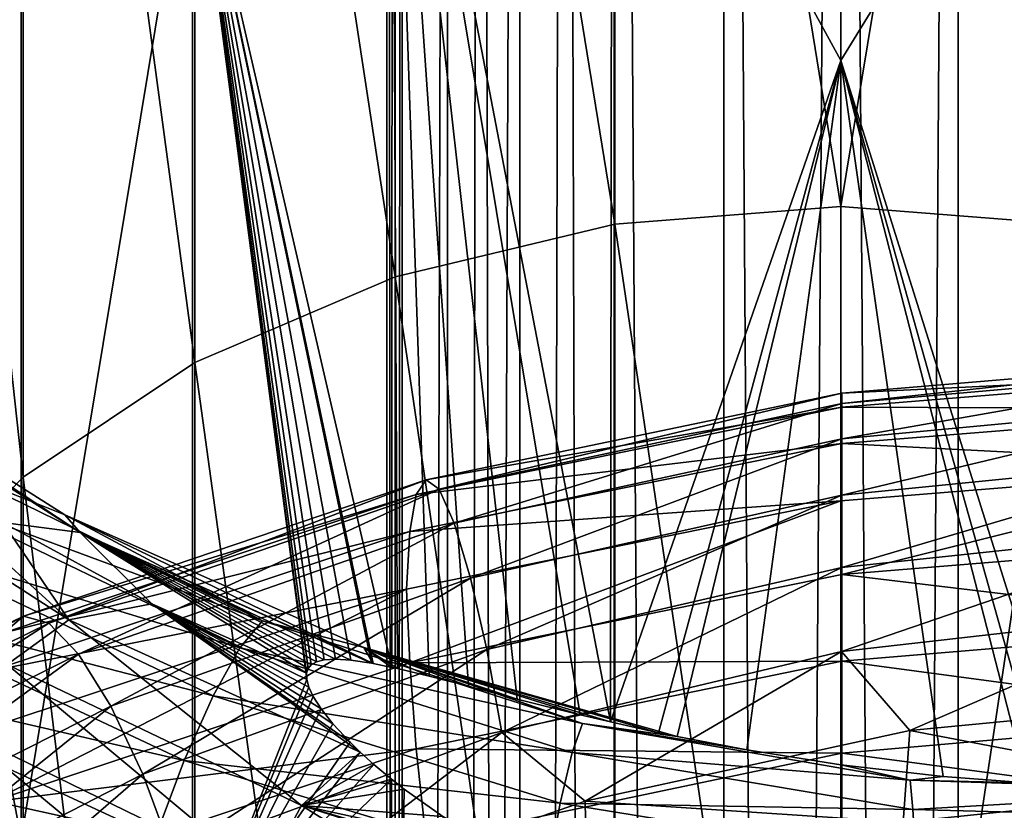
# Model space of a CAD drawing. Header units: metres. Extents: x -109 to 109, y -452 to 89.
# Tile 383 of 656: x -6 to 1, y -50 to -44. Entities that reach past the tile are written whole.
import ezdxf

# ---------------------------------------------------------------- set-up
doc = ezdxf.new("R2010")
doc.units = ezdxf.units.M
doc.layers.add('solid_K244270000C71_000_01', color=7, linetype='CONTINUOUS')
doc.layers.add('solid_k244270000c71_000_02', color=7, linetype='CONTINUOUS')

msp = doc.modelspace()

# ---------------------------------------------------------------- linework, layer by layer
at = {"layer": 'solid_K244270000C71_000_01'}
for points in [[(1.746732, -22.432095, 377.532867), (0.902252, -22.481905, 377.881622), (0.905867, -153.699997, 377.880646)], [(0.902252, -22.481905, 371.118195), (1.746732, -22.432095, 371.466919), (0.905867, -153.699997, 371.119171)], [(1.746732, -22.432095, 377.532867), (0.905867, -153.699997, 377.880646), (1.75, -153.699997, 377.531006)], [(1.746732, -22.432095, 371.466919), (1.75, -153.699997, 371.468811), (0.905867, -153.699997, 371.119171)], [(0.902252, -22.481905, 377.881622), (0, -22.5, 377.999908), (0.905867, -153.699997, 377.880646)], [(0, -22.5, 377.999908), (0, -153.699997, 377.999908), (0.905867, -153.699997, 377.880646)], [(0, -34.381973, 793.160645), (0, -45.258682, 806.240356), (1.767249, -34.530003, 793.048462)], [(0, -45.258682, 806.240356), (1.767249, -45.397137, 806.116577), (1.767249, -34.530003, 793.048462)], [(0, -45.258682, 806.240356), (0, -57.165459, 818.389893), (1.767249, -45.397137, 806.116577)], [(0, -57.165459, 818.389893), (1.767249, -57.293434, 818.255249), (1.767249, -45.397137, 806.116577)], [(0.006252, -46.778297, 829.222656), (0.006452, -46.698555, 829.928345), (3.210426, -46.427982, 829.26947)], [(3.110912, -46.504055, 828.57074), (0.006252, -46.778297, 829.222656), (3.210426, -46.427982, 829.26947)], [(3.210426, -46.427982, 829.26947), (0.006452, -46.698555, 829.928345), (3.287148, -46.537621, 829.969299)], [(0.006016, -47.049816, 828.56366), (0.006252, -46.778297, 829.222656), (3.110912, -46.504055, 828.57074)], [(2.993939, -46.770496, 827.920288), (0.006016, -47.049816, 828.56366), (3.110912, -46.504055, 828.57074)], [(0.006452, -46.698555, 829.928345), (0.006606, -46.806087, 830.633362), (3.287148, -46.537621, 829.969299)], [(3.287148, -46.537621, 829.969299), (0.006606, -46.806087, 830.633362), (3.336515, -46.819164, 830.620483)], [(0.006452, -46.698555, 829.928345), (-3.19779, -47.366245, 830.17395), (0.006606, -46.806087, 830.633362)], [(-3.098667, -47.438183, 829.474731), (-3.19779, -47.366245, 830.17395), (0.006452, -46.698555, 829.928345)], [(0.006252, -46.778297, 829.222656), (-3.098667, -47.438183, 829.474731), (0.006452, -46.698555, 829.928345)], [(0.006606, -46.806087, 830.633362), (-3.27421, -47.480038, 830.873169), (0.006705, -47.087177, 831.287476)], [(-3.19779, -47.366245, 830.17395), (-3.27421, -47.480038, 830.873169), (0.006606, -46.806087, 830.633362)], [(-2.982155, -47.700783, 828.822632), (-3.098667, -47.438183, 829.474731), (0.006252, -46.778297, 829.222656)], [(0.006016, -47.049816, 828.56366), (-2.982155, -47.700783, 828.822632), (0.006252, -46.778297, 829.222656)], [(0.005763, -47.484024, 827.990112), (0.006016, -47.049816, 828.56366), (2.993939, -46.770496, 827.920288)], [(2.867882, -47.198643, 827.356201), (0.005763, -47.484024, 827.990112), (2.993939, -46.770496, 827.920288)], [(0.006606, -46.806087, 830.633362), (0.006705, -47.087177, 831.287476), (3.336515, -46.819164, 830.620483)], [(3.336515, -46.819164, 830.620483), (0.006705, -47.087177, 831.287476), (3.345014, -47.25753, 831.174683)], [(-2.856594, -48.125607, 828.25592), (-2.982155, -47.700783, 828.822632), (0.006016, -47.049816, 828.56366)], [(0.005763, -47.484024, 827.990112), (-2.856594, -48.125607, 828.25592), (0.006016, -47.049816, 828.56366)], [(-3.27421, -47.480038, 830.873169), (-3.323382, -47.76545, 831.522705), (0.006705, -47.087177, 831.287476)], [(0.006705, -47.087177, 831.287476), (-0.002015, -47.527874, 831.840942), (3.345014, -47.25753, 831.174683)], [(0.00551, -48.043633, 827.538269), (0.005763, -47.484024, 827.990112), (2.867882, -47.198643, 827.356201)], [(2.74187, -47.751678, 826.914001), (0.00551, -48.043633, 827.538269), (2.867882, -47.198643, 827.356201)], [(3.345014, -47.25753, 831.174683), (-0.002015, -47.527874, 831.840942), (0.006706, -48.096996, 832.243408)], [(3.345014, -47.25753, 831.174683), (0.006706, -48.096996, 832.243408), (3.336855, -47.824768, 831.578125)], [(-2.731078, -48.676048, 827.810425), (-2.856594, -48.125607, 828.25592), (0.005763, -47.484024, 827.990112)], [(0.00551, -48.043633, 827.538269), (-2.731078, -48.676048, 827.810425), (0.005763, -47.484024, 827.990112)], [(-0.002015, -47.527874, 831.840942), (-3.323721, -48.776775, 832.474304), (0.006706, -48.096996, 832.243408)], [(0.005275, -48.691639, 827.243958), (0.00551, -48.043633, 827.538269), (2.74187, -47.751678, 826.914001)], [(2.625034, -48.393082, 826.628906), (0.005275, -48.691639, 827.243958), (2.74187, -47.751678, 826.914001)], [(3.336855, -47.824768, 831.578125), (0.006706, -48.096996, 832.243408), (3.287785, -48.48896, 831.827332)], [(-2.614702, -49.315796, 827.521423), (-2.731078, -48.676048, 827.810425), (0.00551, -48.043633, 827.538269)], [(0.005275, -48.691639, 827.243958), (-2.614702, -49.315796, 827.521423), (0.00551, -48.043633, 827.538269)], [(0.006706, -48.096996, 832.243408), (-3.323721, -48.776775, 832.474304), (0.006607, -48.765568, 832.488098)], [(0.006706, -48.096996, 832.243408), (0.006607, -48.765568, 832.488098), (3.287785, -48.48896, 831.827332)], [(2.625034, -48.393082, 826.628906), (0.530338, -49.30043, 827.035461), (0.005275, -48.691639, 827.243958)], [(2.625034, -48.393082, 826.628906), (3.015449, -49.061234, 826.370667), (0.530338, -49.30043, 827.035461)], [(3.287785, -48.48896, 831.827332), (0.006607, -48.765568, 832.488098), (3.211313, -49.193401, 831.902527)], [(-3.323721, -48.776775, 832.474304), (-3.274844, -49.442471, 832.719543), (0.006607, -48.765568, 832.488098)], [(0.006607, -48.765568, 832.488098), (-3.274844, -49.442471, 832.719543), (0.006453, -49.475437, 832.556641)], [(0.006607, -48.765568, 832.488098), (0.006453, -49.475437, 832.556641), (3.211313, -49.193401, 831.902527)], [(2.905492, -49.755077, 826.457336), (0.530338, -49.30043, 827.035461), (3.015449, -49.061234, 826.370667)], [(-1.99316, -49.245129, 784.156616), (0, -49.563801, 784.995544), (0.534235, -49.683517, 784.521912)], [(3.211313, -49.193401, 831.902527), (0.006453, -49.475437, 832.556641), (3.112004, -49.887615, 831.792419)], [(0.480723, -50.006313, 827.114441), (-1.970911, -49.846138, 827.382446), (0.530338, -49.30043, 827.035461)], [(2.905492, -49.755077, 826.457336), (0.480723, -50.006313, 827.114441), (0.530338, -49.30043, 827.035461)], [(-3.274844, -49.442471, 832.719543), (-3.198673, -50.147392, 832.790466), (0.006453, -49.475437, 832.556641)], [(0.006453, -49.475437, 832.556641), (-3.198673, -50.147392, 832.790466), (0.006254, -50.175755, 832.438354)], [(0.006453, -49.475437, 832.556641), (0.006254, -50.175755, 832.438354), (3.112004, -49.887615, 831.792419)], [(0.534235, -49.683517, 784.521912), (0, -49.563801, 784.995544), (0.788048, -49.654179, 785.169312)], [(0.534235, -49.683517, 784.521912), (0.788048, -49.654179, 785.169312), (1.431523, -49.703571, 785.368591)], [(0.534235, -49.683517, 784.521912), (1.431523, -49.703571, 785.368591), (3.04489, -49.765224, 785.157349)], [(0.534235, -49.683517, 784.521912), (3.04489, -49.765224, 785.157349), (0.555241, -49.910374, 783.888916)], [(1.533258, -50.511311, 827.103333), (0.480723, -50.006313, 827.114441), (2.905492, -49.755077, 826.457336)], [(3.04489, -49.765224, 785.157349), (3.164612, -49.979813, 784.530762), (0.555241, -49.910374, 783.888916)], [(3.112004, -49.887615, 831.792419), (0.006254, -50.175755, 832.438354), (2.995167, -50.524223, 831.494507)], [(0.555241, -49.910374, 783.888916), (3.164612, -49.979813, 784.530762), (0.579954, -50.304173, 783.311951)]]:
    msp.add_3dface(points, dxfattribs=at)
at = {"layer": 'solid_k244270000c71_000_02'}
for points in [[(-3.5, -22.22611, 374.499908), (-3.5, -153.699997, 374.499908), (-3.38074, -153.699997, 375.405762)], [(-3.5, -22.22611, 374.499908), (-3.38175, -22.244411, 373.597809), (-3.5, -153.699997, 374.499908)], [(-3.38175, -22.244411, 375.402008), (-3.5, -22.22611, 374.499908), (-3.38074, -153.699997, 375.405762)], [(-3.38175, -22.244411, 373.597809), (-3.38074, -153.699997, 373.594025), (-3.5, -153.699997, 374.499908)], [(-3.38175, -22.244411, 373.597809), (-3.033048, -22.294632, 372.753296), (-3.38074, -153.699997, 373.594025)], [(-3.033048, -22.294632, 376.246521), (-3.38175, -22.244411, 375.402008), (-3.38074, -153.699997, 375.405762)], [(-3.033048, -22.294632, 372.753296), (-3.031089, -153.699997, 372.749908), (-3.38074, -153.699997, 373.594025)], [(-3.033048, -22.294632, 376.246521), (-3.38074, -153.699997, 375.405762), (-3.031089, -153.699997, 376.249908)], [(-3.033048, -22.294632, 372.753296), (-2.778137, -22.327826, 372.371063), (-3.031089, -153.699997, 372.749908)], [(-2.778136, -22.327826, 376.628754), (-3.033048, -22.294632, 376.246521), (-3.031089, -153.699997, 376.249908)], [(-2.778137, -22.327826, 372.371063), (-2.474925, -22.363464, 372.025085), (-3.031089, -153.699997, 372.749908)], [(-2.778136, -22.327826, 376.628754), (-3.031089, -153.699997, 376.249908), (-2.474874, -153.699997, 376.974792)], [(-2.474925, -22.363464, 372.025085), (-2.474874, -153.699997, 372.025024), (-3.031089, -153.699997, 372.749908)], [(-2.474925, -22.363464, 376.974731), (-2.778136, -22.327826, 376.628754), (-2.474874, -153.699997, 376.974792)], [(-2.474925, -22.363464, 372.025085), (-2.128955, -22.39905, 371.721863), (-2.474874, -153.699997, 372.025024)], [(-2.128955, -22.39905, 377.277954), (-2.474925, -22.363464, 376.974731), (-2.474874, -153.699997, 376.974792)], [(-2.128955, -22.39905, 371.721863), (-1.75, -153.699997, 371.468811), (-2.474874, -153.699997, 372.025024)], [(-2.128955, -22.39905, 377.277954), (-2.474874, -153.699997, 376.974792), (-1.75, -153.699997, 377.531006)], [(-2.128955, -22.39905, 371.721863), (-1.746732, -22.432095, 371.466919), (-1.75, -153.699997, 371.468811)], [(-1.746731, -22.432095, 377.532867), (-2.128955, -22.39905, 377.277954), (-1.75, -153.699997, 377.531006)], [(-1.746732, -22.432095, 371.466919), (-0.905867, -153.699997, 371.119171), (-1.75, -153.699997, 371.468811)], [(-1.746731, -22.432095, 377.532867), (-1.75, -153.699997, 377.531006), (-0.905867, -153.699997, 377.880646)], [(-1.746732, -22.432095, 371.466919), (-0.902252, -22.481905, 371.118195), (-0.905867, -153.699997, 371.119171)], [(-0.902251, -22.481905, 377.881622), (-1.746731, -22.432095, 377.532867), (-0.905867, -153.699997, 377.880646)], [(-0.902252, -22.481905, 371.118195), (0, -22.5, 370.999908), (-0.905867, -153.699997, 371.119171)], [(-0.902251, -22.481905, 377.881622), (-0.905867, -153.699997, 377.880646), (0, -153.699997, 377.999908)], [(0, -22.5, 370.999908), (0, -153.699997, 370.999908), (-0.905867, -153.699997, 371.119171)], [(0, -22.5, 377.999908), (-0.902251, -22.481905, 377.881622), (0, -153.699997, 377.999908)], [(0.902252, -22.481905, 371.118195), (0.905867, -153.699997, 371.119171), (0, -153.699997, 370.999908)], [(0.902252, -22.481905, 371.118195), (0, -153.699997, 370.999908), (0, -22.5, 370.999908)], [(-1.744606, -34.526196, 793.051331), (0, -45.258682, 806.240356), (0, -34.381973, 793.160645)], [(-3.437735, -34.96072, 792.721985), (-1.744606, -45.393581, 806.119751), (-1.744606, -34.526196, 793.051331)], [(-1.744606, -34.526196, 793.051331), (-1.744606, -45.393581, 806.119751), (0, -45.258682, 806.240356)], [(-4.980319, -35.666546, 792.186951), (-3.437735, -45.800003, 805.756287), (-3.437735, -34.96072, 792.721985)], [(-3.437735, -34.96072, 792.721985), (-3.437735, -45.800003, 805.756287), (-1.744606, -45.393581, 806.119751)], [(-6.320303, -41.104095, 778.352295), (-7.364774, -44.53812, 785.462524), (-7.364774, -35.353928, 772.387451)], [(-6.304805, -36.612766, 791.469788), (-4.980319, -46.460186, 805.165894), (-4.980319, -35.666546, 792.186951)], [(-4.980319, -35.666546, 792.186951), (-4.980319, -46.460186, 805.165894), (-3.437735, -45.800003, 805.756287)], [(-7.353192, -37.757942, 790.601746), (-6.304805, -47.345219, 804.37439), (-6.304805, -36.612766, 791.469788)], [(-6.304805, -36.612766, 791.469788), (-6.304805, -47.345219, 804.37439), (-4.980319, -46.460186, 805.165894)], [(-7.353192, -37.757942, 790.601746), (-7.353192, -48.41634, 803.416504), (-6.304805, -47.345219, 804.37439)], [(-1.767249, -40.90284, 773.418274), (0, -39.047306, 770.261658), (0, -44.131359, 777.75293)], [(1.744606, -41.292599, 773.987427), (0, -44.131359, 777.75293), (0, -39.047306, 770.261658)], [(-3.458888, -40.453098, 773.734802), (-3.461712, -48.81279, 785.232605), (-4.999055, -42.147388, 777.765442)], [(-3.417575, -48.822666, 785.213562), (-3.461712, -48.81279, 785.232605), (-3.458888, -40.453098, 773.734802)], [(-3.173623, -48.881435, 785.122253), (-3.417575, -48.822666, 785.213562), (-3.458888, -40.453098, 773.734802)], [(-2.871872, -48.959087, 785.035156), (-3.173623, -48.881435, 785.122253), (-3.458888, -40.453098, 773.734802)], [(-2.495459, -49.057079, 784.957092), (-2.871872, -48.959087, 785.035156), (-3.458888, -40.453098, 773.734802)], [(-2.010607, -49.178661, 784.895996), (-2.495459, -49.057079, 784.957092), (-3.458888, -40.453098, 773.734802)], [(-1.777887, -49.233822, 784.880127), (-2.010607, -49.178661, 784.895996), (-3.458888, -40.453098, 773.734802)], [(-1.767249, -40.90284, 773.418274), (-1.777887, -49.233822, 784.880127), (-3.458888, -40.453098, 773.734802)], [(-1.767249, -40.90284, 773.418274), (0, -44.131359, 777.75293), (-1.777887, -49.233822, 784.880127)], [(-6.320303, -41.104095, 778.352295), (-6.320303, -50.138226, 790.194397), (-7.364774, -44.53812, 785.462524)], [(-4.999055, -42.147388, 777.765442), (-6.320303, -50.138226, 790.194397), (-6.320303, -41.104095, 778.352295)], [(1.744606, -41.292599, 773.987427), (1.754333, -49.720928, 785.489807), (0, -44.131359, 777.75293)], [(-4.999055, -42.147388, 777.765442), (-4.999055, -51.143112, 789.540894), (-6.320303, -50.138226, 790.194397)], [(-4.118423, -48.905914, 785.880127), (-4.999055, -51.143112, 789.540894), (-4.999055, -42.147388, 777.765442)], [(-4.119579, -48.858715, 785.821411), (-4.118423, -48.905914, 785.880127), (-4.999055, -42.147388, 777.765442)], [(-4.108031, -48.822121, 785.764709), (-4.119579, -48.858715, 785.821411), (-4.999055, -42.147388, 777.765442)], [(-4.083654, -48.792408, 785.705383), (-4.108031, -48.822121, 785.764709), (-4.999055, -42.147388, 777.765442)], [(-4.043582, -48.769188, 785.640686), (-4.083654, -48.792408, 785.705383), (-4.999055, -42.147388, 777.765442)], [(-3.982992, -48.753727, 785.568604), (-4.043582, -48.769188, 785.640686), (-4.999055, -42.147388, 777.765442)], [(-3.89648, -48.748581, 785.488892), (-3.982992, -48.753727, 785.568604), (-4.999055, -42.147388, 777.765442)], [(-3.77811, -48.756554, 785.402161), (-3.89648, -48.748581, 785.488892), (-4.999055, -42.147388, 777.765442)], [(-3.618845, -48.780827, 785.308472), (-3.77811, -48.756554, 785.402161), (-4.999055, -42.147388, 777.765442)], [(-3.606408, -48.783138, 785.301941), (-3.618845, -48.780827, 785.308472), (-4.999055, -42.147388, 777.765442)], [(-3.461712, -48.81279, 785.232605), (-3.606408, -48.783138, 785.301941), (-4.999055, -42.147388, 777.765442)], [(-1.406293, -49.316689, 784.870911), (-1.777887, -49.233822, 784.880127), (0, -44.131359, 777.75293)], [(-1.262242, -49.346947, 784.872314), (-1.406293, -49.316689, 784.870911), (0, -44.131359, 777.75293)], [(-0.725682, -49.449921, 784.901062), (-1.262242, -49.346947, 784.872314), (0, -44.131359, 777.75293)], [(-0.725682, -49.449921, 784.901062), (0, -44.131359, 777.75293), (0, -49.563801, 784.995544)], [(0.788048, -49.654179, 785.169312), (0, -49.563801, 784.995544), (0, -44.131359, 777.75293)], [(1.431523, -49.703571, 785.368591), (0.788048, -49.654179, 785.169312), (0, -44.131359, 777.75293)], [(1.566381, -49.711369, 785.417419), (1.431523, -49.703571, 785.368591), (0, -44.131359, 777.75293)], [(1.754333, -49.720928, 785.489807), (1.566381, -49.711369, 785.417419), (0, -44.131359, 777.75293)], [(-6.320303, -50.138226, 790.194397), (-7.364774, -54.758068, 797.745056), (-7.364774, -44.53812, 785.462524)], [(-1.744606, -45.393581, 806.119751), (0, -57.165459, 818.389893), (0, -45.258682, 806.240356)], [(-3.437735, -45.800003, 805.756287), (-1.744606, -57.29015, 818.258728), (-1.744606, -45.393581, 806.119751)], [(-1.744606, -45.393581, 806.119751), (-1.744606, -57.29015, 818.258728), (0, -57.165459, 818.389893)], [(-4.980319, -46.460186, 805.165894), (-3.437735, -57.665802, 817.863586), (-3.437735, -45.800003, 805.756287)], [(-3.437735, -45.800003, 805.756287), (-3.437735, -57.665802, 817.863586), (-1.744606, -57.29015, 818.258728)], [(-8.101709, -46.292896, 785.057312), (-7.939303, -46.449795, 785.645874), (-5.864384, -47.772285, 785.360962)], [(-8.101709, -46.292896, 785.057312), (-5.864384, -47.772285, 785.360962), (-5.984382, -47.635979, 784.760742)], [(-8.101709, -46.292896, 785.057312), (-5.984382, -47.635979, 784.760742), (-6.783726, -47.318687, 784.201355)], [(-5.864384, -47.772285, 785.360962), (-7.939303, -46.449795, 785.645874), (-6.462485, -47.696552, 785.950012)], [(-6.304805, -47.345219, 804.37439), (-4.980319, -58.276005, 817.221619), (-4.980319, -46.460186, 805.165894)], [(-4.980319, -46.460186, 805.165894), (-4.980319, -58.276005, 817.221619), (-3.437735, -57.665802, 817.863586)], [(-8.017383, -47.11438, 786.6203), (-5.951632, -48.446285, 786.318481), (-7.553769, -46.985039, 786.109131)], [(-5.951632, -48.446285, 786.318481), (-6.462485, -47.696552, 785.950012), (-7.553769, -46.985039, 786.109131)], [(-6.426862, -48.790607, 786.648926), (-5.951632, -48.446285, 786.318481), (-8.017383, -47.11438, 786.6203)], [(0.006705, -47.087177, 831.287476), (-3.323382, -47.76545, 831.522705), (-0.002015, -47.527874, 831.840942)], [(-7.353192, -48.41634, 803.416504), (-6.304805, -59.094032, 816.361084), (-6.304805, -47.345219, 804.37439)], [(-6.783726, -47.318687, 784.201355), (-4.458515, -48.453613, 784.053833), (-7.050455, -47.495388, 783.607422)], [(-5.984382, -47.635979, 784.760742), (-4.458515, -48.453613, 784.053833), (-6.783726, -47.318687, 784.201355)], [(-6.304805, -47.345219, 804.37439), (-6.304805, -59.094032, 816.361084), (-4.980319, -58.276005, 817.221619)], [(-3.19779, -47.366245, 830.17395), (-6.302442, -48.418217, 830.012207), (-3.27421, -47.480038, 830.873169)], [(-6.107085, -48.471256, 829.332886), (-6.302442, -48.418217, 830.012207), (-3.19779, -47.366245, 830.17395)], [(-3.098667, -47.438183, 829.474731), (-6.107085, -48.471256, 829.332886), (-3.19779, -47.366245, 830.17395)], [(-5.877452, -48.711414, 828.702881), (-6.107085, -48.471256, 829.332886), (-3.098667, -47.438183, 829.474731)], [(-2.982155, -47.700783, 828.822632), (-5.877452, -48.711414, 828.702881), (-3.098667, -47.438183, 829.474731)], [(-7.050455, -47.495388, 783.607422), (-4.633819, -48.661243, 783.437561), (-7.36426, -47.829704, 783.078979)], [(-4.458515, -48.453613, 784.053833), (-4.633819, -48.661243, 783.437561), (-7.050455, -47.495388, 783.607422)], [(-3.27421, -47.480038, 830.873169), (-6.453058, -48.546341, 830.695007), (-3.323382, -47.76545, 831.522705)], [(-6.302442, -48.418217, 830.012207), (-6.453058, -48.546341, 830.695007), (-3.27421, -47.480038, 830.873169)], [(-0.002015, -47.527874, 831.840942), (-3.349668, -48.209301, 832.071899), (-3.323721, -48.776775, 832.474304)], [(-3.323382, -47.76545, 831.522705), (-3.349668, -48.209301, 832.071899), (-0.002015, -47.527874, 831.840942)], [(-5.984382, -47.635979, 784.760742), (-5.864384, -47.772285, 785.360962), (-3.606408, -48.783138, 785.301941)], [(-5.984382, -47.635979, 784.760742), (-3.606408, -48.783138, 785.301941), (-3.679033, -48.660793, 784.693909)], [(-5.984382, -47.635979, 784.760742), (-3.679033, -48.660793, 784.693909), (-4.458515, -48.453613, 784.053833)], [(-5.951632, -48.446285, 786.318481), (-5.313908, -48.3228, 785.852783), (-6.462485, -47.696552, 785.950012)], [(-5.864384, -47.772285, 785.360962), (-6.462485, -47.696552, 785.950012), (-5.313908, -48.3228, 785.852783)], [(-5.629988, -49.111908, 828.159058), (-5.877452, -48.711414, 828.702881), (-2.982155, -47.700783, 828.822632)], [(-2.856594, -48.125607, 828.25592), (-5.629988, -49.111908, 828.159058), (-2.982155, -47.700783, 828.822632)], [(-3.323382, -47.76545, 831.522705), (-6.54997, -48.840683, 831.332397), (-3.349668, -48.209301, 832.071899)], [(-6.453058, -48.546341, 830.695007), (-6.54997, -48.840683, 831.332397), (-3.323382, -47.76545, 831.522705)], [(-5.864384, -47.772285, 785.360962), (-4.119579, -48.858715, 785.821411), (-4.108031, -48.822121, 785.764709)], [(-5.864384, -47.772285, 785.360962), (-5.313908, -48.3228, 785.852783), (-4.119579, -48.858715, 785.821411)], [(-5.864384, -47.772285, 785.360962), (-4.108031, -48.822121, 785.764709), (-4.083654, -48.792408, 785.705383)], [(-5.864384, -47.772285, 785.360962), (-4.083654, -48.792408, 785.705383), (-4.043582, -48.769188, 785.640686)], [(-5.864384, -47.772285, 785.360962), (-4.043582, -48.769188, 785.640686), (-3.982992, -48.753727, 785.568604)], [(-5.864384, -47.772285, 785.360962), (-3.982992, -48.753727, 785.568604), (-3.89648, -48.748581, 785.488892)], [(-5.864384, -47.772285, 785.360962), (-3.89648, -48.748581, 785.488892), (-3.77811, -48.756554, 785.402161)], [(-5.864384, -47.772285, 785.360962), (-3.77811, -48.756554, 785.402161), (-3.618845, -48.780827, 785.308472)], [(-5.864384, -47.772285, 785.360962), (-3.618845, -48.780827, 785.308472), (-3.606408, -48.783138, 785.301941)], [(-7.36426, -47.829704, 783.078979), (-4.840064, -49.031849, 782.881592), (-7.702708, -48.290833, 782.645264)], [(-4.633819, -48.661243, 783.437561), (-4.840064, -49.031849, 782.881592), (-7.36426, -47.829704, 783.078979)], [(-5.382613, -49.637951, 827.735535), (-5.629988, -49.111908, 828.159058), (-2.856594, -48.125607, 828.25592)], [(-2.731078, -48.676048, 827.810425), (-5.382613, -49.637951, 827.735535), (-2.856594, -48.125607, 828.25592)], [(-3.349668, -48.209301, 832.071899), (-6.591521, -49.287827, 831.874084), (-6.550637, -49.850842, 832.277161)], [(-6.54997, -48.840683, 831.332397), (-6.591521, -49.287827, 831.874084), (-3.349668, -48.209301, 832.071899)], [(-3.349668, -48.209301, 832.071899), (-6.550637, -49.850842, 832.277161), (-3.323721, -48.776775, 832.474304)], [(-7.702708, -48.290833, 782.645264), (-5.062504, -49.531986, 782.417175), (-8.041279, -48.841095, 782.332214)], [(-4.840064, -49.031849, 782.881592), (-5.062504, -49.531986, 782.417175), (-7.702708, -48.290833, 782.645264)], [(-5.951632, -48.446285, 786.318481), (-3.706094, -49.466492, 786.242981), (-5.313908, -48.3228, 785.852783)], [(-5.313908, -48.3228, 785.852783), (-3.706094, -49.466492, 786.242981), (-3.784551, -49.390408, 786.209167)], [(-5.313908, -48.3228, 785.852783), (-3.784551, -49.390408, 786.209167), (-3.916089, -49.248707, 786.138184)], [(-5.313908, -48.3228, 785.852783), (-3.916089, -49.248707, 786.138184), (-4.007841, -49.132061, 786.068909)], [(-5.313908, -48.3228, 785.852783), (-4.007841, -49.132061, 786.068909), (-4.067785, -49.037926, 786.002197)], [(-5.313908, -48.3228, 785.852783), (-4.067785, -49.037926, 786.002197), (-4.102361, -48.964409, 785.939819)], [(-5.313908, -48.3228, 785.852783), (-4.102361, -48.964409, 785.939819), (-4.118423, -48.905914, 785.880127)], [(-5.313908, -48.3228, 785.852783), (-4.118423, -48.905914, 785.880127), (-4.119579, -48.858715, 785.821411)], [(-6.302442, -48.418217, 830.012207), (-9.20901, -49.8354, 829.456177), (-6.453058, -48.546341, 830.695007)], [(-8.923557, -49.859013, 828.809509), (-9.20901, -49.8354, 829.456177), (-6.302442, -48.418217, 830.012207)], [(-6.107085, -48.471256, 829.332886), (-8.923557, -49.859013, 828.809509), (-6.302442, -48.418217, 830.012207)], [(-7.353192, -48.41634, 803.416504), (-7.353192, -60.084064, 815.31958), (-6.304805, -59.094032, 816.361084)], [(-8.588023, -50.063881, 828.216309), (-8.923557, -49.859013, 828.809509), (-6.107085, -48.471256, 829.332886)], [(-5.877452, -48.711414, 828.702881), (-8.588023, -50.063881, 828.216309), (-6.107085, -48.471256, 829.332886)], [(-4.157839, -49.878109, 786.520569), (-5.951632, -48.446285, 786.318481), (-6.426862, -48.790607, 786.648926)], [(-4.157839, -49.878109, 786.520569), (-3.706094, -49.466492, 786.242981), (-5.951632, -48.446285, 786.318481)], [(-4.458515, -48.453613, 784.053833), (-1.99316, -49.245129, 784.156616), (-4.633819, -48.661243, 783.437561)], [(-3.679033, -48.660793, 784.693909), (-1.99316, -49.245129, 784.156616), (-4.458515, -48.453613, 784.053833)], [(-8.226432, -50.425846, 827.710876), (-8.588023, -50.063881, 828.216309), (-5.877452, -48.711414, 828.702881)], [(-5.629988, -49.111908, 828.159058), (-8.226432, -50.425846, 827.710876), (-5.877452, -48.711414, 828.702881)], [(-5.153249, -50.255043, 827.466248), (-5.382613, -49.637951, 827.735535), (-2.731078, -48.676048, 827.810425)], [(-2.614702, -49.315796, 827.521423), (-5.153249, -50.255043, 827.466248), (-2.731078, -48.676048, 827.810425)], [(-4.633819, -48.661243, 783.437561), (-2.071529, -49.469616, 783.527161), (-4.840064, -49.031849, 782.881592)], [(-1.99316, -49.245129, 784.156616), (-2.071529, -49.469616, 783.527161), (-4.633819, -48.661243, 783.437561)], [(-3.679033, -48.660793, 784.693909), (-3.606408, -48.783138, 785.301941), (-3.461712, -48.81279, 785.232605)], [(-3.679033, -48.660793, 784.693909), (-3.461712, -48.81279, 785.232605), (-3.417575, -48.822666, 785.213562)], [(-3.679033, -48.660793, 784.693909), (-3.417575, -48.822666, 785.213562), (-3.173623, -48.881435, 785.122253)], [(-3.679033, -48.660793, 784.693909), (-3.173623, -48.881435, 785.122253), (-2.871872, -48.959087, 785.035156)], [(-3.679033, -48.660793, 784.693909), (-2.871872, -48.959087, 785.035156), (-2.495459, -49.057079, 784.957092)], [(-3.679033, -48.660793, 784.693909), (-2.495459, -49.057079, 784.957092), (-2.010607, -49.178661, 784.895996)], [(-3.679033, -48.660793, 784.693909), (-2.010607, -49.178661, 784.895996), (-1.777887, -49.233822, 784.880127)], [(-3.679033, -48.660793, 784.693909), (-1.777887, -49.233822, 784.880127), (-1.406293, -49.316689, 784.870911)], [(-3.679033, -48.660793, 784.693909), (-1.406293, -49.316689, 784.870911), (-1.262242, -49.346947, 784.872314)], [(-3.679033, -48.660793, 784.693909), (-1.262242, -49.346947, 784.872314), (-1.99316, -49.245129, 784.156616)], [(0.005275, -48.691639, 827.243958), (-1.970911, -49.846138, 827.382446), (-2.614702, -49.315796, 827.521423)], [(0.005275, -48.691639, 827.243958), (0.530338, -49.30043, 827.035461), (-1.970911, -49.846138, 827.382446)], [(-6.426862, -48.790607, 786.648926), (-6.786107, -49.301105, 786.819397), (-4.460081, -50.433544, 786.651794)], [(-3.323721, -48.776775, 832.474304), (-6.550637, -49.850842, 832.277161), (-3.274844, -49.442471, 832.719543)], [(-4.157839, -49.878109, 786.520569), (-6.426862, -48.790607, 786.648926), (-4.460081, -50.433544, 786.651794)], [(-8.041279, -48.841095, 782.332214), (-5.285026, -50.121086, 782.07251), (-8.355452, -49.443096, 782.165649)], [(-5.062504, -49.531986, 782.417175), (-5.285026, -50.121086, 782.07251), (-8.041279, -48.841095, 782.332214)], [(-4.118423, -48.905914, 785.880127), (-4.102361, -48.964409, 785.939819), (-4.999055, -51.143112, 789.540894)], [(-4.840064, -49.031849, 782.881592), (-2.163729, -49.860203, 782.954895), (-5.062504, -49.531986, 782.417175)], [(-4.102361, -48.964409, 785.939819), (-4.067785, -49.037926, 786.002197), (-4.999055, -51.143112, 789.540894)], [(-2.071529, -49.469616, 783.527161), (-2.163729, -49.860203, 782.954895), (-4.840064, -49.031849, 782.881592)], [(-4.067785, -49.037926, 786.002197), (-4.007841, -49.132061, 786.068909), (-4.999055, -51.143112, 789.540894)], [(-7.864972, -50.913006, 827.324707), (-8.226432, -50.425846, 827.710876), (-5.629988, -49.111908, 828.159058)], [(-5.382613, -49.637951, 827.735535), (-7.864972, -50.913006, 827.324707), (-5.629988, -49.111908, 828.159058)], [(-4.007841, -49.132061, 786.068909), (-3.916089, -49.248707, 786.138184), (-4.999055, -51.143112, 789.540894)], [(-3.916089, -49.248707, 786.138184), (-3.784551, -49.390408, 786.209167), (-4.999055, -51.143112, 789.540894)], [(-1.99316, -49.245129, 784.156616), (0.534235, -49.683517, 784.521912), (-2.071529, -49.469616, 783.527161)], [(-1.99316, -49.245129, 784.156616), (-0.725682, -49.449921, 784.901062), (0, -49.563801, 784.995544)], [(-1.99316, -49.245129, 784.156616), (-1.262242, -49.346947, 784.872314), (-0.725682, -49.449921, 784.901062)], [(-7.053387, -49.920704, 786.810364), (-4.635747, -51.082973, 786.615173), (-6.786107, -49.301105, 786.819397)], [(-4.635747, -51.082973, 786.615173), (-4.460081, -50.433544, 786.651794), (-6.786107, -49.301105, 786.819397)], [(-2.614702, -49.315796, 827.521423), (-4.412185, -50.69099, 827.413574), (-5.153249, -50.255043, 827.466248)], [(-2.614702, -49.315796, 827.521423), (-1.970911, -49.846138, 827.382446), (-4.412185, -50.69099, 827.413574)], [(-3.784551, -49.390408, 786.209167), (-3.706094, -49.466492, 786.242981), (-4.999055, -51.143112, 789.540894)], [(-8.355452, -49.443096, 782.165649), (-5.491511, -50.758865, 781.875366), (-8.622732, -50.059319, 782.164063)], [(-5.285026, -50.121086, 782.07251), (-5.491511, -50.758865, 781.875366), (-8.355452, -49.443096, 782.165649)], [(-6.550637, -49.850842, 832.277161), (-6.454306, -50.506615, 832.528076), (-3.274844, -49.442471, 832.719543)], [(-3.274844, -49.442471, 832.719543), (-6.454306, -50.506615, 832.528076), (-3.198673, -50.147392, 832.790466)], [(-3.706094, -49.466492, 786.242981), (-3.601097, -49.561394, 786.281921), (-4.999055, -51.143112, 789.540894)], [(-4.157839, -49.878109, 786.520569), (-3.601097, -49.561394, 786.281921), (-3.706094, -49.466492, 786.242981)], [(-2.071529, -49.469616, 783.527161), (0.555241, -49.910374, 783.888916), (-2.163729, -49.860203, 782.954895)], [(0.534235, -49.683517, 784.521912), (0.555241, -49.910374, 783.888916), (-2.071529, -49.469616, 783.527161)], [(-5.062504, -49.531986, 782.417175), (-2.26317, -50.381989, 782.472168), (-5.285026, -50.121086, 782.07251)], [(-2.163729, -49.860203, 782.954895), (-2.26317, -50.381989, 782.472168), (-5.062504, -49.531986, 782.417175)], [(-3.601097, -49.561394, 786.281921), (-3.464766, -49.675415, 786.325073), (-4.999055, -51.143112, 789.540894)], [(-4.157839, -49.878109, 786.520569), (-3.464766, -49.675415, 786.325073), (-3.601097, -49.561394, 786.281921)], [(-7.52983, -51.493763, 827.088928), (-7.864972, -50.913006, 827.324707), (-5.382613, -49.637951, 827.735535)], [(-5.153249, -50.255043, 827.466248), (-7.52983, -51.493763, 827.088928), (-5.382613, -49.637951, 827.735535)], [(-3.464766, -49.675415, 786.325073), (-3.458888, -55.403393, 793.174133), (-4.999055, -51.143112, 789.540894)], [(-4.157839, -49.878109, 786.520569), (-3.366941, -49.752014, 786.352295), (-3.464766, -49.675415, 786.325073)], [(-3.366941, -49.752014, 786.352295), (-3.458888, -55.403393, 793.174133), (-3.464766, -49.675415, 786.325073)], [(-4.157839, -49.878109, 786.520569), (-3.069, -49.963966, 786.422363), (-3.366941, -49.752014, 786.352295)], [(-3.366941, -49.752014, 786.352295), (-3.069, -49.963966, 786.422363), (-3.458888, -55.403393, 793.174133)], [(-1.958851, -50.55756, 827.45874), (-4.412185, -50.69099, 827.413574), (-1.970911, -49.846138, 827.382446)], [(-2.163729, -49.860203, 782.954895), (0.579954, -50.304173, 783.311951), (-2.26317, -50.381989, 782.472168)], [(0.555241, -49.910374, 783.888916), (0.579954, -50.304173, 783.311951), (-2.163729, -49.860203, 782.954895)], [(0.480723, -50.006313, 827.114441), (-1.958851, -50.55756, 827.45874), (-1.970911, -49.846138, 827.382446)], [(-4.157839, -49.878109, 786.520569), (-4.460081, -50.433544, 786.651794), (-1.993859, -51.226887, 786.740601)], [(-4.157839, -49.878109, 786.520569), (-2.166567, -50.465809, 786.58075), (-2.683006, -50.200825, 786.496155)], [(-4.157839, -49.878109, 786.520569), (-1.769617, -50.635818, 786.641418), (-2.166567, -50.465809, 786.58075)], [(-4.157839, -49.878109, 786.520569), (-2.683006, -50.200825, 786.496155), (-3.069, -49.963966, 786.422363)], [(-4.157839, -49.878109, 786.520569), (-1.993859, -51.226887, 786.740601), (-1.769617, -50.635818, 786.641418)]]:
    msp.add_3dface(points, dxfattribs=at)

doc.saveas('drawing.dxf')
